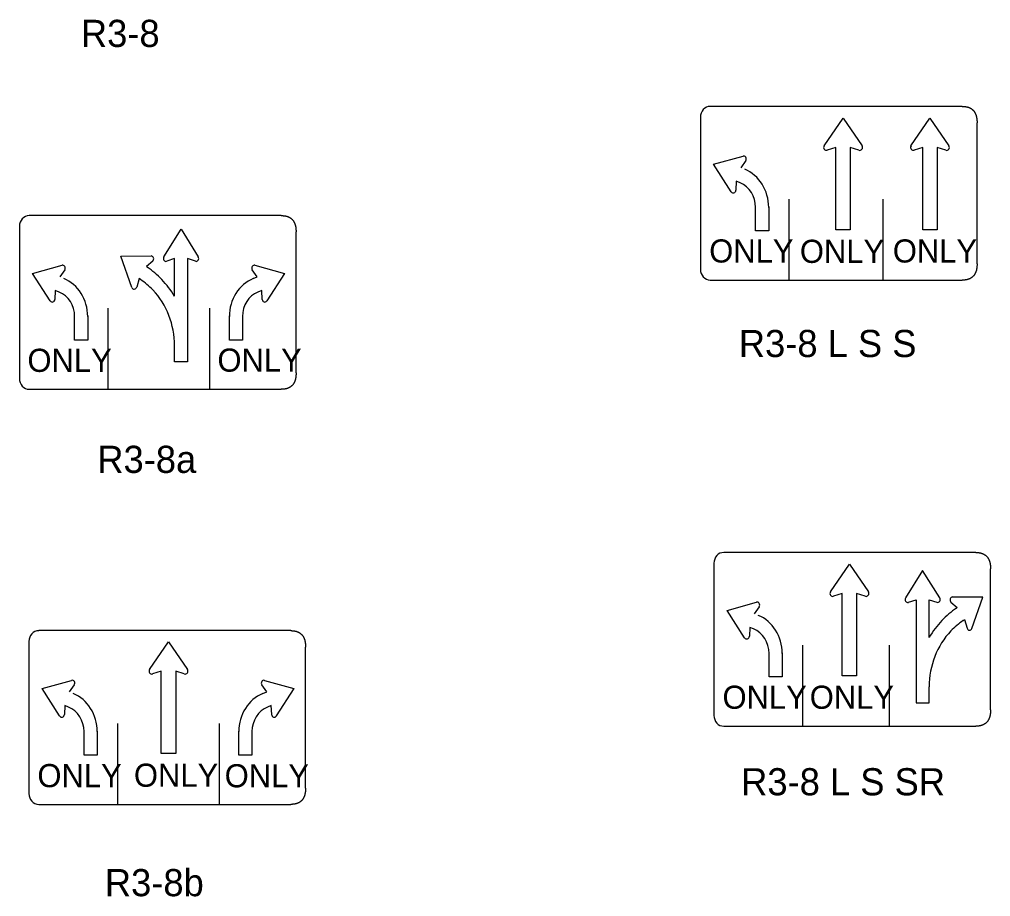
# Model space of a CAD drawing. Extents: x 42133 to 45533, y 41351 to 47951.
# Drawn here: x 42663.3 to 42931.4, y 42763.3 to 43005.6 of the extents above; entities that cross this region are included whole.
import ezdxf

# ---------------------------------------------------------------- set-up
doc = ezdxf.new("R2010")
doc.units = 0
doc.layers.add('P_TRAF_SIGN_SignDetails', color=7, linetype='Continuous')

msp = doc.modelspace()

# ---------------------------------------------------------------- linework, layer by layer
at = {"layer": 'P_TRAF_SIGN_SignDetails'}
for p, q in [((42923.62, 42981.55), (42854.04, 42981.55)), ((42851.33, 42978.55), (42851.33, 42936.56)), ((42885.48, 42970.65), (42890.71, 42978.27)), ((42890.71, 42978.27), (42895.95, 42970.65)), ((42909.47, 42970.65), (42914.71, 42978.27)), ((42914.71, 42978.27), (42919.95, 42970.65)), ((42927.72, 42938.09), (42927.72, 42977.02)), ((42888.71, 42970.18), (42886.35, 42969.45)), ((42888.71, 42947.46), (42888.71, 42970.18)), ((42895.06, 42969.45), (42892.7, 42970.18)), ((42892.7, 42970.18), (42892.7, 42947.46)), ((42912.71, 42970.18), (42910.35, 42969.45)), ((42912.71, 42947.46), (42912.71, 42970.18)), ((42919.07, 42969.45), (42916.71, 42970.18)), ((42916.71, 42970.18), (42916.71, 42947.46)), ((42854.97, 42965.55), (42863.1, 42967.82)), ((42863.84, 42966.57), (42862.47, 42964.62)), ((42859.82, 42957.99), (42854.97, 42965.55)), ((42861.23, 42960.87), (42861.11, 42958.4)), ((42862.3, 42960.44), (42861.23, 42960.87)), ((42875.76, 42955.94), (42875.76, 42933.65)), ((42901.73, 42955.94), (42901.73, 42933.65)), ((42866.56, 42947.17), (42866.56, 42953.66)), ((42870.18, 42953.82), (42870.18, 42947.17)), ((42735.6, 42951.4), (42666.02, 42951.4)), ((42663.31, 42948.41), (42663.31, 42906.41)), ((42703.19, 42939.97), (42707.93, 42947.6)), ((42707.93, 42947.6), (42712.68, 42939.97)), ((42870.18, 42947.17), (42866.56, 42947.17)), ((42892.7, 42947.46), (42888.71, 42947.46)), ((42916.71, 42947.46), (42912.71, 42947.46)), ((42739.7, 42907.94), (42739.7, 42946.88)), ((42691.28, 42940.19), (42699.67, 42940.24)), ((42694.34, 42931.58), (42691.28, 42940.19)), ((42706.13, 42939.5), (42703.98, 42938.77)), ((42706.13, 42929.1), (42706.13, 42939.5)), ((42711.88, 42938.77), (42709.74, 42939.5)), ((42709.74, 42939.5), (42709.74, 42911.02)), ((42666.95, 42935.4), (42675.08, 42937.67)), ((42675.82, 42936.42), (42674.45, 42934.47)), ((42700.12, 42938.84), (42698.38, 42937.29)), ((42698.38, 42937.29), (42698.67, 42937.07)), ((42728.98, 42934.47), (42727.61, 42936.42)), ((42728.34, 42937.67), (42728.35, 42937.67)), ((42728.35, 42937.67), (42736.48, 42935.4)), ((42671.8, 42927.84), (42666.95, 42935.4)), ((42696.34, 42933.99), (42695.68, 42931.63)), ((42696.73, 42933.7), (42696.34, 42933.99)), ((42727.88, 42934.03), (42728.98, 42934.47)), ((42736.48, 42935.4), (42731.62, 42927.84)), ((42854.04, 42933.56), (42923.62, 42933.56)), ((42673.21, 42930.73), (42673.09, 42928.25)), ((42674.28, 42930.29), (42673.21, 42930.73)), ((42730.21, 42930.73), (42729.15, 42930.29)), ((42730.34, 42928.25), (42730.21, 42930.73)), ((42687.74, 42925.8), (42687.74, 42903.5)), ((42715.83, 42925.8), (42715.83, 42903.5)), ((42678.54, 42917.03), (42678.54, 42923.51)), ((42682.16, 42923.67), (42682.16, 42917.03)), ((42721.27, 42917.03), (42721.27, 42923.67)), ((42724.89, 42923.51), (42724.89, 42917.03)), ((42682.16, 42917.03), (42678.54, 42917.03)), ((42706.13, 42911.02), (42706.13, 42915.43)), ((42724.89, 42917.03), (42721.27, 42917.03)), ((42709.74, 42911.02), (42706.13, 42911.02)), ((42666.02, 42903.42), (42735.6, 42903.42)), ((42927.35, 42858.36), (42857.76, 42858.36)), ((42855.06, 42855.37), (42855.06, 42813.37)), ((42887.23, 42847.46), (42892.46, 42855.09)), ((42892.46, 42855.09), (42897.7, 42847.46)), ((42912.69, 42853.42), (42907.95, 42845.79)), ((42917.44, 42845.79), (42912.69, 42853.42)), ((42931.44, 42814.9), (42931.44, 42853.84)), ((42890.47, 42846.99), (42888.1, 42846.26)), ((42890.47, 42824.27), (42890.47, 42846.99)), ((42896.82, 42846.26), (42894.46, 42846.99)), ((42894.46, 42846.99), (42894.46, 42824.27)), ((42908.75, 42844.59), (42910.88, 42845.32)), ((42910.88, 42845.32), (42910.88, 42816.84)), ((42914.5, 42834.92), (42914.5, 42845.32)), ((42914.5, 42845.32), (42916.64, 42844.59)), ((42929.35, 42846.01), (42920.96, 42846.06)), ((42926.29, 42837.4), (42929.35, 42846.01)), ((42858.69, 42842.36), (42866.83, 42844.63)), ((42867.57, 42843.38), (42866.19, 42841.43)), ((42920.51, 42844.66), (42922.25, 42843.12)), ((42922.25, 42843.12), (42921.96, 42842.89)), ((42863.54, 42834.81), (42858.69, 42842.36)), ((42923.9, 42839.52), (42924.28, 42839.81)), ((42924.28, 42839.81), (42924.95, 42837.45)), ((42864.96, 42837.68), (42864.84, 42835.21)), ((42866.03, 42837.25), (42864.96, 42837.68)), ((42738.22, 42836.77), (42668.64, 42836.77)), ((42665.93, 42833.77), (42665.93, 42791.78)), ((42699.21, 42826.01), (42704.45, 42833.64)), ((42704.45, 42833.64), (42709.69, 42826.01)), ((42742.32, 42793.31), (42742.32, 42832.24)), ((42879.48, 42832.76), (42879.48, 42810.46)), ((42903.48, 42832.76), (42903.48, 42810.46)), ((42870.28, 42823.99), (42870.28, 42830.47)), ((42873.9, 42830.63), (42873.9, 42823.99)), ((42702.45, 42825.55), (42700.09, 42824.81)), ((42702.45, 42802.82), (42702.45, 42825.55)), ((42708.8, 42824.81), (42706.45, 42825.55)), ((42706.45, 42825.55), (42706.45, 42802.82)), ((42873.9, 42823.99), (42870.28, 42823.99)), ((42894.46, 42824.27), (42890.47, 42824.27)), ((42669.57, 42820.76), (42677.7, 42823.03)), ((42678.44, 42821.79), (42677.07, 42819.84)), ((42731.6, 42819.84), (42730.22, 42821.79)), ((42730.96, 42823.03), (42739.1, 42820.76)), ((42730.96, 42823.03), (42730.96, 42823.03)), ((42914.5, 42816.84), (42914.5, 42821.25)), ((42674.42, 42813.21), (42669.57, 42820.76)), ((42730.5, 42819.4), (42731.6, 42819.84)), ((42739.1, 42820.76), (42734.24, 42813.21)), ((42675.83, 42816.09), (42675.71, 42813.62)), ((42676.9, 42815.65), (42675.83, 42816.09)), ((42732.83, 42816.09), (42731.77, 42815.65)), ((42732.96, 42813.62), (42732.83, 42816.09)), ((42910.88, 42816.84), (42914.5, 42816.84)), ((42690.35, 42811.16), (42690.35, 42788.87)), ((42718.45, 42811.16), (42718.45, 42788.87)), ((42857.76, 42810.38), (42927.35, 42810.38)), ((42681.16, 42802.39), (42681.16, 42808.88)), ((42684.78, 42809.04), (42684.78, 42802.39)), ((42723.89, 42802.39), (42723.89, 42809.04)), ((42727.5, 42808.88), (42727.5, 42802.39)), ((42684.78, 42802.39), (42681.16, 42802.39)), ((42706.45, 42802.82), (42702.45, 42802.82)), ((42727.5, 42802.39), (42723.89, 42802.39)), ((42668.64, 42788.78), (42738.22, 42788.78))]:
    msp.add_line(p, q, dxfattribs=at)
for centre, radius, start, end in [((42886.13, 42970.21), 0.793, 146.7732, 285.9799), ((42895.3, 42970.19), 0.785, 252.4081, 34.8388), ((42910.14, 42970.21), 0.793, 146.7732, 285.9799), ((42919.3, 42970.19), 0.785, 252.4081, 34.8388), ((42887.89, 42847.02), 0.793, 146.7732, 285.9799), ((42897.05, 42847.01), 0.785, 252.4081, 34.8388), ((42699.88, 42825.58), 0.793, 146.7732, 285.9799), ((42709.04, 42825.56), 0.785, 252.4081, 34.8388)]:
    msp.add_arc(centre, radius, start, end, dxfattribs=at)
for centre, major_axis, start_param, end_param in [((42854.04, 42978.56), (0, 2.99), 0, 1.570796), ((42863.28, 42967.06), (0, 0.786), 4.047381, 6.534923), ((42860.03, 42953.67), (0, 11.21), 4.71161, 5.928024), ((42860.4, 42958.44), (0, -0.785), 5.320041, 7.806772), ((42860.03, 42953.67), (0, 7.22), 4.71161, 5.928024), ((42666.02, 42948.41), (0, 2.99), 0, 1.570796), ((42699.67, 42939.46), (0, 0.788), 3.825359, 6.284453), ((42703.77, 42939.52), (0, 0.785), 0.962744, 3.448629), ((42712.08, 42939.53), (0, 0.793), 2.862691, 5.292307), ((42675.26, 42936.91), (0, 0.786), 4.047381, 6.534923), ((42686.95, 42915.48), (0, 25.18), 5.524987, 5.748047), ((42728.17, 42936.91), (0, 0.786), 6.031448, 8.518989), ((42854.04, 42936.56), (0, 2.99), 1.570796, 3.141593), ((42672.01, 42923.52), (0, 11.21), 4.71161, 5.928024), ((42686.95, 42915.48), (0, 21.19), 5.524987, 5.748047), ((42686.94, 42915.48), (0, 25.18), 5.283552, 5.524963), ((42731.42, 42923.52), (0, 11.21), 0.355161, 1.571576), ((42695, 42931.86), (0, -0.785), 5.079724, 7.562042), ((42672.01, 42923.52), (0, 7.22), 4.71161, 5.928024), ((42686.94, 42915.48), (0, 21.19), 4.709906, 5.524987), ((42731.42, 42923.52), (0, 7.22), 0.355161, 1.571576), ((42672.38, 42928.29), (0, -0.785), 5.320041, 7.806772), ((42731.05, 42928.29), (0, -0.785), 4.759599, 7.246329), ((42666.02, 42906.41), (0, 2.99), 1.570796, 3.141593), ((42857.77, 42855.37), (0, 2.99), 0, 1.570796), ((42908.55, 42845.35), (0, 0.793), 0.990879, 3.420494), ((42916.85, 42845.34), (0, 0.785), 2.834556, 5.320442), ((42920.96, 42845.28), (0, 0.788), 6.281918, 8.741012), ((42867, 42843.87), (0, 0.786), 4.047381, 6.534923), ((42933.68, 42821.3), (0, 25.18), 0.535138, 0.758199), ((42863.75, 42830.48), (0, 11.21), 4.71161, 5.928024), ((42863.75, 42830.48), (0, 7.22), 4.71161, 5.928024), ((42933.69, 42821.3), (0, 25.18), 0.758222, 0.999633), ((42933.68, 42821.3), (0, 21.19), 0.535138, 0.758199), ((42925.62, 42837.68), (0, -0.785), 5.004329, 7.486646), ((42668.64, 42833.77), (0, 2.99), 0, 1.570796), ((42864.13, 42835.25), (0, -0.785), 5.320041, 7.806772), ((42933.69, 42821.3), (0, 21.19), 0.758199, 1.573279), ((42677.88, 42822.28), (0, 0.786), 4.047381, 6.534923), ((42730.79, 42822.28), (0, 0.786), 6.031448, 8.518989), ((42674.62, 42808.89), (0, 11.21), 4.71161, 5.928024), ((42734.04, 42808.89), (0, 11.21), 0.355161, 1.571576), ((42675, 42813.66), (0, -0.785), 5.320041, 7.806772), ((42674.62, 42808.89), (0, 7.22), 4.71161, 5.928024), ((42734.04, 42808.89), (0, 7.22), 0.355161, 1.571576), ((42733.66, 42813.66), (0, -0.785), 4.759599, 7.246329), ((42857.77, 42813.37), (0, 2.99), 1.570796, 3.141593), ((42668.64, 42791.78), (0, 2.99), 1.570796, 3.141593)]:
    msp.add_ellipse(centre, major_axis=major_axis, ratio=0.9057, start_param=start_param, end_param=end_param, dxfattribs=at)
for points in [[(42923.62, 42981.55), (42923.81, 42981.55), (42924.01, 42981.54), (42924.19, 42981.52), (42924.36, 42981.51), (42924.54, 42981.48), (42924.7, 42981.46), (42924.87, 42981.42), (42925.04, 42981.38), (42925.18, 42981.34), (42925.34, 42981.29), (42925.49, 42981.23), (42925.62, 42981.18), (42925.77, 42981.11), (42925.9, 42981.04), (42926.03, 42980.97), (42926.15, 42980.89), (42926.27, 42980.81), (42926.38, 42980.71), (42926.49, 42980.62), (42926.59, 42980.52), (42926.7, 42980.42), (42926.79, 42980.31), (42926.88, 42980.19), (42926.96, 42980.07), (42927.05, 42979.94), (42927.12, 42979.81), (42927.2, 42979.68), (42927.26, 42979.54), (42927.32, 42979.39), (42927.38, 42979.24), (42927.44, 42979.09), (42927.49, 42978.92), (42927.53, 42978.75), (42927.57, 42978.59), (42927.6, 42978.41), (42927.64, 42978.22), (42927.66, 42978.03), (42927.69, 42977.84), (42927.69, 42977.64), (42927.71, 42977.45), (42927.72, 42977.24), (42927.72, 42977.02)], [(42735.6, 42951.4), (42735.79, 42951.4), (42735.99, 42951.39), (42736.17, 42951.37), (42736.34, 42951.36), (42736.52, 42951.34), (42736.69, 42951.31), (42736.85, 42951.27), (42737.02, 42951.23), (42737.17, 42951.2), (42737.32, 42951.14), (42737.47, 42951.09), (42737.61, 42951.03), (42737.74, 42950.97), (42737.88, 42950.89), (42738.01, 42950.82), (42738.13, 42950.74), (42738.24, 42950.66), (42738.36, 42950.57), (42738.47, 42950.47), (42738.57, 42950.37), (42738.67, 42950.26), (42738.77, 42950.16), (42738.86, 42950.04), (42738.94, 42949.92), (42739.03, 42949.8), (42739.1, 42949.67), (42739.18, 42949.53), (42739.24, 42949.39), (42739.31, 42949.24), (42739.36, 42949.09), (42739.42, 42948.94), (42739.47, 42948.78), (42739.51, 42948.6), (42739.55, 42948.44), (42739.58, 42948.26), (42739.61, 42948.07), (42739.64, 42947.89), (42739.67, 42947.7), (42739.67, 42947.5), (42739.69, 42947.3), (42739.7, 42947.09), (42739.7, 42946.88)], [(42927.72, 42938.09), (42927.72, 42937.88), (42927.71, 42937.67), (42927.69, 42937.46), (42927.69, 42937.27), (42927.66, 42937.08), (42927.64, 42936.89), (42927.6, 42936.71), (42927.57, 42936.53), (42927.53, 42936.36), (42927.49, 42936.19), (42927.44, 42936.03), (42927.38, 42935.87), (42927.32, 42935.72), (42927.26, 42935.57), (42927.2, 42935.43), (42927.12, 42935.3), (42927.05, 42935.17), (42926.96, 42935.04), (42926.88, 42934.92), (42926.79, 42934.8), (42926.7, 42934.7), (42926.59, 42934.59), (42926.49, 42934.49), (42926.38, 42934.39), (42926.27, 42934.31), (42926.15, 42934.23), (42926.03, 42934.14), (42925.9, 42934.07), (42925.77, 42934), (42925.62, 42933.94), (42925.49, 42933.88), (42925.34, 42933.82), (42925.18, 42933.77), (42925.04, 42933.73), (42924.87, 42933.69), (42924.7, 42933.65), (42924.54, 42933.63), (42924.36, 42933.6), (42924.19, 42933.59), (42924.01, 42933.58), (42923.81, 42933.56), (42923.62, 42933.56)], [(42739.7, 42907.94), (42739.7, 42907.73), (42739.69, 42907.52), (42739.67, 42907.32), (42739.67, 42907.12), (42739.64, 42906.93), (42739.61, 42906.74), (42739.58, 42906.56), (42739.55, 42906.38), (42739.51, 42906.22), (42739.47, 42906.04), (42739.42, 42905.88), (42739.36, 42905.73), (42739.31, 42905.57), (42739.24, 42905.43), (42739.18, 42905.29), (42739.1, 42905.15), (42739.03, 42905.02), (42738.94, 42904.9), (42738.86, 42904.77), (42738.77, 42904.66), (42738.67, 42904.55), (42738.57, 42904.44), (42738.47, 42904.35), (42738.36, 42904.25), (42738.24, 42904.16), (42738.13, 42904.07), (42738.01, 42904), (42737.88, 42903.92), (42737.74, 42903.85), (42737.61, 42903.79), (42737.47, 42903.73), (42737.32, 42903.67), (42737.17, 42903.63), (42737.02, 42903.59), (42736.85, 42903.55), (42736.69, 42903.51), (42736.52, 42903.48), (42736.34, 42903.46), (42736.17, 42903.44), (42735.99, 42903.43), (42735.79, 42903.42), (42735.6, 42903.42)], [(42927.35, 42858.36), (42927.54, 42858.36), (42927.73, 42858.35), (42927.91, 42858.34), (42928.09, 42858.32), (42928.26, 42858.3), (42928.43, 42858.27), (42928.6, 42858.23), (42928.76, 42858.2), (42928.91, 42858.16), (42929.07, 42858.1), (42929.21, 42858.05), (42929.35, 42857.99), (42929.49, 42857.93), (42929.62, 42857.86), (42929.75, 42857.79), (42929.87, 42857.7), (42929.99, 42857.62), (42930.1, 42857.53), (42930.21, 42857.44), (42930.32, 42857.34), (42930.42, 42857.23), (42930.52, 42857.12), (42930.6, 42857.01), (42930.69, 42856.88), (42930.77, 42856.75), (42930.85, 42856.63), (42930.92, 42856.49), (42930.99, 42856.35), (42931.05, 42856.2), (42931.11, 42856.05), (42931.16, 42855.9), (42931.21, 42855.74), (42931.26, 42855.57), (42931.3, 42855.4), (42931.33, 42855.22), (42931.36, 42855.03), (42931.38, 42854.85), (42931.41, 42854.66), (42931.42, 42854.46), (42931.43, 42854.26), (42931.44, 42854.05), (42931.44, 42853.84)], [(42738.22, 42836.77), (42738.41, 42836.77), (42738.6, 42836.75), (42738.78, 42836.74), (42738.96, 42836.73), (42739.13, 42836.7), (42739.3, 42836.68), (42739.47, 42836.64), (42739.63, 42836.6), (42739.78, 42836.56), (42739.94, 42836.51), (42740.08, 42836.45), (42740.23, 42836.39), (42740.36, 42836.33), (42740.5, 42836.26), (42740.63, 42836.19), (42740.75, 42836.11), (42740.86, 42836.02), (42740.98, 42835.93), (42741.09, 42835.84), (42741.19, 42835.74), (42741.29, 42835.63), (42741.39, 42835.52), (42741.48, 42835.41), (42741.56, 42835.29), (42741.65, 42835.16), (42741.72, 42835.03), (42741.8, 42834.9), (42741.86, 42834.76), (42741.93, 42834.61), (42741.98, 42834.46), (42742.04, 42834.3), (42742.09, 42834.14), (42742.13, 42833.97), (42742.17, 42833.8), (42742.2, 42833.62), (42742.23, 42833.44), (42742.26, 42833.25), (42742.28, 42833.06), (42742.29, 42832.86), (42742.3, 42832.67), (42742.32, 42832.45), (42742.32, 42832.24)], [(42931.44, 42814.9), (42931.44, 42814.69), (42931.43, 42814.48), (42931.42, 42814.28), (42931.41, 42814.08), (42931.38, 42813.89), (42931.36, 42813.71), (42931.33, 42813.52), (42931.3, 42813.34), (42931.26, 42813.17), (42931.21, 42813), (42931.16, 42812.84), (42931.11, 42812.69), (42931.05, 42812.54), (42930.99, 42812.39), (42930.92, 42812.25), (42930.85, 42812.11), (42930.77, 42811.99), (42930.69, 42811.86), (42930.6, 42811.73), (42930.52, 42811.62), (42930.42, 42811.51), (42930.32, 42811.4), (42930.21, 42811.31), (42930.1, 42811.21), (42929.99, 42811.12), (42929.87, 42811.04), (42929.75, 42810.95), (42929.62, 42810.88), (42929.49, 42810.81), (42929.35, 42810.75), (42929.21, 42810.69), (42929.07, 42810.64), (42928.91, 42810.58), (42928.76, 42810.54), (42928.6, 42810.51), (42928.43, 42810.47), (42928.26, 42810.44), (42928.09, 42810.42), (42927.91, 42810.4), (42927.73, 42810.39), (42927.54, 42810.38), (42927.35, 42810.38)], [(42742.32, 42793.31), (42742.32, 42793.1), (42742.3, 42792.88), (42742.29, 42792.69), (42742.28, 42792.49), (42742.26, 42792.3), (42742.23, 42792.11), (42742.2, 42791.92), (42742.17, 42791.75), (42742.13, 42791.58), (42742.09, 42791.41), (42742.04, 42791.25), (42741.98, 42791.09), (42741.93, 42790.94), (42741.86, 42790.79), (42741.8, 42790.65), (42741.72, 42790.52), (42741.65, 42790.39), (42741.56, 42790.26), (42741.48, 42790.14), (42741.39, 42790.03), (42741.29, 42789.92), (42741.19, 42789.81), (42741.09, 42789.71), (42740.98, 42789.61), (42740.86, 42789.53), (42740.75, 42789.44), (42740.63, 42789.36), (42740.5, 42789.29), (42740.36, 42789.22), (42740.23, 42789.15), (42740.08, 42789.1), (42739.94, 42789.04), (42739.78, 42788.99), (42739.63, 42788.95), (42739.47, 42788.91), (42739.3, 42788.87), (42739.13, 42788.85), (42738.96, 42788.82), (42738.78, 42788.81), (42738.6, 42788.8), (42738.41, 42788.78), (42738.22, 42788.78)]]:
    msp.add_spline(points, degree=3, dxfattribs=at)

# ---------------------------------------------------------------- texts
for s, height, p in [('R3-8', 7.5, (42680.28, 42997.96)), ('ONLY', 6.391, (42853.76, 42938.43)), ('ONLY', 6.391, (42878.79, 42938.33)), ('ONLY', 6.391, (42904.45, 42938.43)), ('R3-8 L S S', 7.5, (42861.93, 42912.32)), ('ONLY', 6.391, (42665.52, 42908.23)), ('ONLY', 6.391, (42717.98, 42908.29)), ('R3-8a', 7.5, (42684.81, 42880.33)), ('ONLY', 6.391, (42857.43, 42815.19)), ('ONLY', 6.391, (42881.51, 42815.19)), ('ONLY', 6.391, (42668.28, 42793.54)), ('ONLY', 6.391, (42694.92, 42793.65)), ('ONLY', 6.391, (42719.98, 42793.5)), ('R3-8 L S SR', 7.5, (42862.57, 42791.29)), ('R3-8b', 7.5, (42686.89, 42763.43))]:
    msp.add_text(s, height=height, dxfattribs=at).set_placement(p)

doc.saveas('drawing.dxf')
